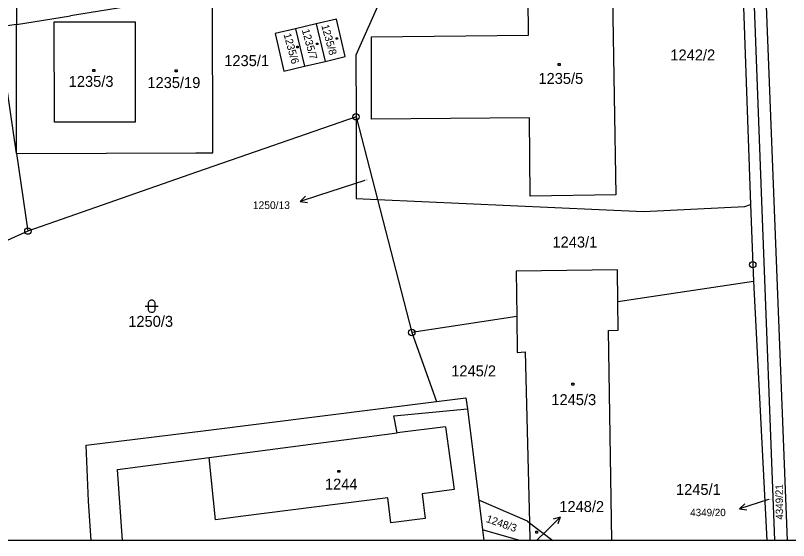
# Model space of a CAD drawing. Extents: x -468021 to -466942, y -1130484 to -1128584.
# Drawn here: x -467694.3 to -467574.3, y -1130484.4 to -1130403 of the extents above; entities that cross this region are included whole.
import ezdxf

# ---------------------------------------------------------------- set-up
doc = ezdxf.new("R2010")
doc.units = 0
doc.layers.add('Default', color=7, linetype='Continuous')
doc.layers.add('DKM', color=7, linetype='Continuous')

msp = doc.modelspace()

# ---------------------------------------------------------------- linework, layer by layer
at = {"layer": 'Default'}
msp.add_lwpolyline([(-468020.6, -1128583.91), (-466941.68, -1128583.91), (-466941.68, -1130484.41), (-468020.6, -1130484.41)], close=True, dxfattribs=at)
at = {"layer": 'DKM'}
for p, q in [((-467579.45, -1130357.99), (-467574.49, -1130484.41)), ((-467581.76, -1130387.2), (-467580.16, -1130432.32)), ((-467580.12, -1130387.34), (-467578.48, -1130431.76)), ((-467634.52, -1130393.63), (-467641.42, -1130409.14)), ((-467694.12, -1130395.3), (-467694.11, -1130404.36)), ((-467663.62, -1130424.28), (-467663.67, -1130397.73)), ((-467614.62, -1130406.02), (-467614.67, -1130400.04)), ((-467601.59, -1130399.85), (-467601.08, -1130430.79)), ((-467675.43, -1130401.38), (-467685.73, -1130403.02)), ((-467694.11, -1130404.36), (-467685.73, -1130403.02)), ((-467644.42, -1130403.56), (-467647.57, -1130404.29)), ((-467643.06, -1130409.37), (-467644.42, -1130403.56)), ((-467694.11, -1130404.36), (-467696.97, -1130404.81)), ((-467694.09, -1130424.37), (-467696.97, -1130404.81)), ((-467694.09, -1130424.37), (-467694.11, -1130404.36)), ((-467650.78, -1130405.05), (-467653.94, -1130405.79)), ((-467647.57, -1130404.29), (-467650.78, -1130405.05)), ((-467650.78, -1130405.05), (-467649.42, -1130410.86)), ((-467647.57, -1130404.29), (-467646.2, -1130410.11)), ((-467653.94, -1130405.79), (-467652.58, -1130411.6)), ((-467644.47, -1130406.47), (-467644.26, -1130406.47)), ((-467644.47, -1130406.68), (-467644.47, -1130406.47)), ((-467644.26, -1130406.47), (-467644.26, -1130406.68)), ((-467639.02, -1130406.29), (-467614.62, -1130406.02)), ((-467638.98, -1130419.04), (-467639.02, -1130406.29)), ((-467650.57, -1130407.77), (-467650.36, -1130407.77)), ((-467650.57, -1130407.98), (-467650.57, -1130407.77)), ((-467650.36, -1130407.77), (-467650.36, -1130407.98)), ((-467647.54, -1130407.26), (-467647.33, -1130407.26)), ((-467647.54, -1130407.47), (-467647.54, -1130407.26)), ((-467647.33, -1130407.47), (-467647.54, -1130407.47)), ((-467647.33, -1130407.26), (-467647.33, -1130407.47)), ((-467644.26, -1130406.68), (-467644.47, -1130406.68)), ((-467650.36, -1130407.98), (-467650.57, -1130407.98)), ((-467649.42, -1130410.86), (-467646.2, -1130410.11)), ((-467646.2, -1130410.11), (-467643.06, -1130409.37)), ((-467641.42, -1130409.14), (-467641.4, -1130418.69)), ((-467682.23, -1130411.37), (-467681.93, -1130411.37)), ((-467682.23, -1130411.67), (-467682.23, -1130411.37)), ((-467681.93, -1130411.37), (-467681.93, -1130411.67)), ((-467652.58, -1130411.6), (-467649.42, -1130410.86)), ((-467610.04, -1130410.43), (-467609.74, -1130410.43)), ((-467610.04, -1130410.73), (-467610.04, -1130410.43)), ((-467609.74, -1130410.73), (-467610.04, -1130410.73)), ((-467609.74, -1130410.43), (-467609.74, -1130410.73)), ((-467681.93, -1130411.67), (-467682.23, -1130411.67)), ((-467669.45, -1130411.43), (-467669.15, -1130411.43)), ((-467669.45, -1130411.73), (-467669.45, -1130411.43)), ((-467669.15, -1130411.73), (-467669.45, -1130411.73)), ((-467669.15, -1130411.43), (-467669.15, -1130411.73)), ((-467641.4, -1130418.69), (-467666.15, -1130427.31)), ((-467641.4, -1130418.69), (-467641.38, -1130431.39)), ((-467641.4, -1130418.69), (-467638.08, -1130431.54)), ((-467614.48, -1130418.86), (-467638.98, -1130419.04)), ((-467614.35, -1130431), (-467614.48, -1130418.86)), ((-467694.09, -1130424.37), (-467666.26, -1130424.29)), ((-467694.09, -1130424.37), (-467692.32, -1130436.42)), ((-467666.26, -1130424.29), (-467663.62, -1130424.28)), ((-467666.15, -1130427.31), (-467692.32, -1130436.42)), ((-467640.04, -1130428.57), (-467647.2, -1130430.89)), ((-467647.2, -1130430.89), (-467650.05, -1130431.81)), ((-467650.05, -1130431.81), (-467649.26, -1130431.03)), ((-467641.38, -1130431.39), (-467638.08, -1130431.54)), ((-467638.08, -1130431.54), (-467596.78, -1130433.39)), ((-467638.08, -1130431.54), (-467632.75, -1130452.14)), ((-467601.08, -1130430.79), (-467614.35, -1130431)), ((-467578.48, -1130431.76), (-467576.44, -1130484.41)), ((-467650.05, -1130431.81), (-467648.95, -1130431.98)), ((-467596.78, -1130433.39), (-467581.05, -1130432.61)), ((-467581.05, -1130432.61), (-467580.16, -1130432.32)), ((-467580.16, -1130432.32), (-467579.83, -1130441.63)), ((-467692.32, -1130436.42), (-467703.76, -1130441.53)), ((-467600.84, -1130442.42), (-467616.53, -1130442.63)), ((-467600.76, -1130447.33), (-467600.84, -1130442.42)), ((-467579.83, -1130441.63), (-467579.7, -1130444.17)), ((-467616.53, -1130442.63), (-467616.44, -1130449.69)), ((-467600.76, -1130447.33), (-467579.7, -1130444.17)), ((-467579.7, -1130444.17), (-467577.62, -1130484.41)), ((-467673.61, -1130447.47), (-467673.51, -1130447.27)), ((-467673.51, -1130447.27), (-467673.41, -1130447.17)), ((-467673.41, -1130447.17), (-467673.21, -1130447.07)), ((-467673.21, -1130447.07), (-467673.01, -1130447.07)), ((-467673.01, -1130447.07), (-467672.81, -1130447.17)), ((-467672.81, -1130447.17), (-467672.71, -1130447.27)), ((-467672.71, -1130447.27), (-467672.61, -1130447.47)), ((-467600.69, -1130451.81), (-467600.76, -1130447.33)), ((-467674.11, -1130448.07), (-467672.11, -1130448.07)), ((-467673.61, -1130448.67), (-467673.61, -1130447.47)), ((-467672.61, -1130447.47), (-467672.61, -1130448.67)), ((-467673.51, -1130448.87), (-467673.61, -1130448.67)), ((-467673.41, -1130448.97), (-467673.51, -1130448.87)), ((-467673.21, -1130449.07), (-467673.41, -1130448.97)), ((-467673.01, -1130449.07), (-467673.21, -1130449.07)), ((-467672.81, -1130448.97), (-467673.01, -1130449.07)), ((-467672.71, -1130448.87), (-467672.81, -1130448.97)), ((-467672.61, -1130448.67), (-467672.71, -1130448.87)), ((-467616.44, -1130449.69), (-467632.75, -1130452.14)), ((-467616.44, -1130449.69), (-467616.37, -1130455.24)), ((-467632.75, -1130452.14), (-467628.92, -1130462.84)), ((-467602.23, -1130451.83), (-467600.69, -1130451.81)), ((-467601.72, -1130484.41), (-467602.23, -1130451.83)), ((-467616.37, -1130455.24), (-467615.13, -1130455.13)), ((-467615.13, -1130455.13), (-467614.47, -1130481.64)), ((-467607.91, -1130459.99), (-467607.61, -1130459.99)), ((-467607.91, -1130460.29), (-467607.91, -1130459.99)), ((-467607.61, -1130460.29), (-467607.91, -1130460.29)), ((-467607.61, -1130459.99), (-467607.61, -1130460.29)), ((-467664.72, -1130467.32), (-467628.92, -1130462.84)), ((-467628.92, -1130462.84), (-467624.34, -1130462.27)), ((-467624.34, -1130462.27), (-467624.12, -1130464.01)), ((-467635.52, -1130465.09), (-467624.12, -1130464.01)), ((-467624.12, -1130464.01), (-467622.33, -1130478.16)), ((-467635.03, -1130467.71), (-467635.52, -1130465.09)), ((-467683.28, -1130469.64), (-467664.72, -1130467.32)), ((-467664.18, -1130471.54), (-467635.03, -1130467.71)), ((-467627.52, -1130466.77), (-467635.03, -1130467.71)), ((-467627.52, -1130466.77), (-467626.18, -1130476.52)), ((-467682.9, -1130478.32), (-467683.28, -1130469.64)), ((-467678.42, -1130473.39), (-467664.18, -1130471.54)), ((-467663.2, -1130481.18), (-467664.18, -1130471.54)), ((-467677.66, -1130484.41), (-467678.42, -1130473.39)), ((-467644.22, -1130473.53), (-467643.92, -1130473.53)), ((-467644.22, -1130473.83), (-467644.22, -1130473.53)), ((-467643.92, -1130473.53), (-467643.92, -1130473.83)), ((-467643.92, -1130473.83), (-467644.22, -1130473.83)), ((-467626.18, -1130476.52), (-467631.13, -1130477.15)), ((-467631.13, -1130477.15), (-467630.66, -1130480.99)), ((-467682.51, -1130484.41), (-467682.9, -1130478.32)), ((-467636.46, -1130477.81), (-467658.91, -1130480.62)), ((-467635.99, -1130481.66), (-467636.46, -1130477.81)), ((-467622.33, -1130478.16), (-467621.75, -1130482.75)), ((-467614.8, -1130481.38), (-467622.33, -1130478.16)), ((-467579, -1130478.58), (-467581.86, -1130479.49)), ((-467577.36, -1130478.06), (-467579, -1130478.58)), ((-467581.86, -1130479.49), (-467581.06, -1130478.71)), ((-467581.86, -1130479.49), (-467580.75, -1130479.66)), ((-467658.91, -1130480.62), (-467663.2, -1130481.18)), ((-467630.66, -1130480.99), (-467635.99, -1130481.66)), ((-467611.85, -1130482.89), (-467609.73, -1130480.77)), ((-467609.73, -1130480.77), (-467610.79, -1130481.12)), ((-467609.73, -1130480.77), (-467610.08, -1130481.83)), ((-467614.8, -1130481.38), (-467614.47, -1130481.64)), ((-467614.47, -1130481.64), (-467610.86, -1130484.41)), ((-467614.47, -1130481.64), (-467614.4, -1130484.41)), ((-467621.75, -1130482.75), (-467621.54, -1130484.41)), ((-467621.61, -1130482.79), (-467621.75, -1130482.75)), ((-467616.34, -1130484.29), (-467621.61, -1130482.79)), ((-467613.51, -1130482.98), (-467613.21, -1130482.98)), ((-467613.51, -1130483.28), (-467613.51, -1130482.98)), ((-467613.21, -1130483.28), (-467613.51, -1130483.28)), ((-467613.28, -1130484.32), (-467611.85, -1130482.89)), ((-467613.21, -1130482.98), (-467613.21, -1130483.28)), ((-467615.93, -1130484.41), (-467616.34, -1130484.29))]:
    msp.add_line(p, q, dxfattribs=at)
msp.add_lwpolyline([(-467688.21, -1130419.53), (-467688.24, -1130403.99), (-467675.7, -1130403.97), (-467675.67, -1130419.51), (-467688.21, -1130419.53)], dxfattribs=at)
for centre, radius in [((-467641.4, -1130418.69), 0.5), ((-467641.4, -1130418.69), 0.01), ((-467692.32, -1130436.42), 0.5), ((-467692.32, -1130436.42), 0.01), ((-467579.83, -1130441.63), 0.5), ((-467579.83, -1130441.63), 0.01), ((-467632.75, -1130452.14), 0.5), ((-467632.75, -1130452.14), 0.01)]:
    msp.add_circle(centre, radius, dxfattribs=at)

# ---------------------------------------------------------------- texts
for s, height, rotation, p in [('1235/7', 1.19, 285.5991, (-467649.82, -1130405.25)), ('1235/8', 1.19, 285.5991, (-467646.8, -1130404.55)), ('1235/6', 1.19, 285.5991, (-467652.66, -1130405.92)), ('4349/21', 1.14, 90.8734, (-467575.1, -1130481.17)), ('1248/3', 1.19, 340.9115, (-467621.3, -1130481.52))]:
    msp.add_text(s, height=height, rotation=rotation, dxfattribs=at).set_placement(p)
for s, height, p in [('1242/2', 1.7, (-467592.61, -1130409.96)), ('1235/1', 1.7, (-467661.85, -1130410.84)), ('1235/3', 1.7, (-467685.99, -1130414.06)), ('1235/19', 1.7, (-467673.78, -1130414.24)), ('1235/5', 1.7, (-467613.09, -1130413.6)), ('1250/13', 0.1, (-467640.04, -1130428.57)), ('1250/13', 1.19, (-467657.41, -1130433)), ('1243/1', 1.7, (-467610.91, -1130438.97)), ('1250/3', 1.7, (-467676.75, -1130451.27)), ('1245/2', 1.7, (-467626.62, -1130458.95)), ('1245/3', 1.7, (-467611.08, -1130463.41)), ('1244', 1.7, (-467646.23, -1130476.52)), ('1245/1', 1.7, (-467591.74, -1130477.34)), ('1248/2', 1.7, (-467609.85, -1130479.99)), ('4349/20', 0.1, (-467577.36, -1130478.06)), ('4349/20', 1.14, (-467589.53, -1130480.63)), ('1248/2', 0.1, (-467613.28, -1130484.32))]:
    msp.add_text(s, height=height, dxfattribs=at).set_placement(p)

doc.saveas('drawing.dxf')
